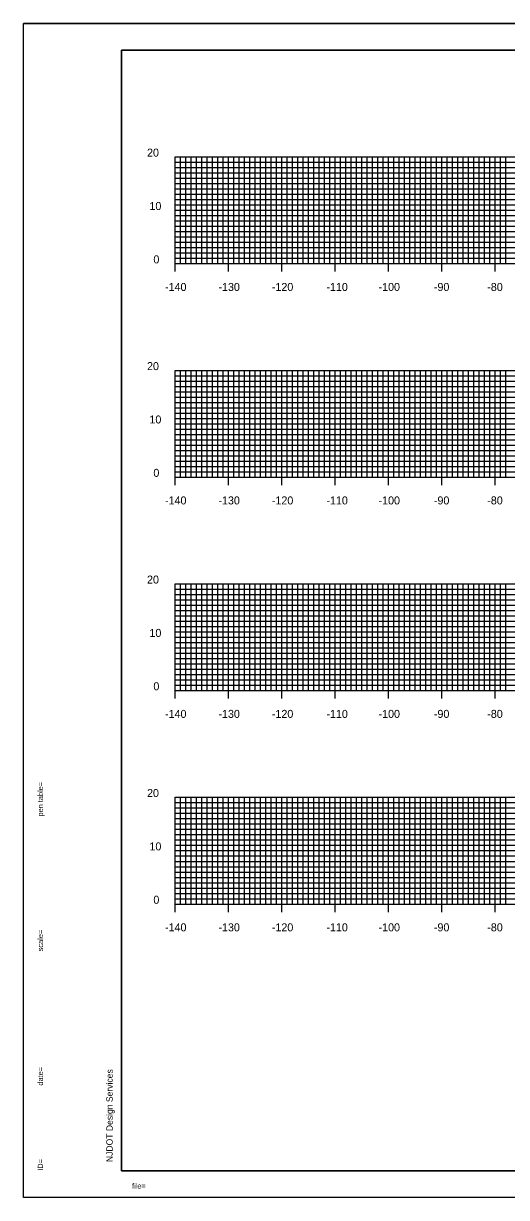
# Model space of a CAD drawing. Extents: x 40011 to 50684, y 49949 to 72236.
# Drawn here: x 41034.8 to 41125.3, y 72016 to 72236 of the extents above; entities that cross this region are included whole.
import ezdxf

# ---------------------------------------------------------------- set-up
doc = ezdxf.new("R2010")
doc.units = 0
for name, color, linetype in [('1', 7, 'Continuous'), ('41', 7, 'Continuous'), ('51', 7, 'Continuous'), ('52', 7, 'Continuous'), ('53', 7, 'Continuous'), ('54', 7, 'Continuous'), ('55', 7, 'Continuous')]:
    doc.layers.add(name, color=color, linetype=linetype)

msp = doc.modelspace()

# ---------------------------------------------------------------- linework, layer by layer
at = {"layer": '1'}
for p, q in [((41384.22, 72235.98), (41034.83, 72235.98)), ((41053.22, 72230.98), (41053.22, 72020.98)), ((41383.22, 72230.98), (41053.22, 72230.98)), ((41053.22, 72020.98), (41383.22, 72020.98)), ((41384.22, 72015.98), (41034.83, 72015.98))]:
    msp.add_line(p, q, dxfattribs=at)
at = {"layer": '41'}
for points in [[(41034.83, 72235.98), (41384.22, 72235.98), (41384.22, 72015.98), (41034.83, 72015.98)], [(41053.22, 72230.98), (41383.22, 72230.98), (41383.22, 72020.98), (41053.22, 72020.98)]]:
    msp.add_lwpolyline(points, close=True, dxfattribs=at)
at = {"layer": '51'}
for p, q in [((41063.22, 72190.98), (41063.22, 72210.98)), ((41063.22, 72210.98), (41064.72, 72210.98)), ((41063.22, 72200.98), (41064.72, 72200.98)), ((41063.22, 72190.98), (41064.72, 72190.98)), ((41063.22, 72150.98), (41063.22, 72170.98)), ((41063.22, 72170.98), (41064.72, 72170.98)), ((41063.22, 72160.98), (41064.72, 72160.98)), ((41063.22, 72150.98), (41064.72, 72150.98)), ((41063.22, 72110.98), (41063.22, 72130.98)), ((41063.22, 72130.98), (41064.72, 72130.98)), ((41063.22, 72120.98), (41064.72, 72120.98)), ((41063.22, 72110.98), (41064.72, 72110.98)), ((41063.22, 72070.98), (41063.22, 72090.98)), ((41063.22, 72090.98), (41064.72, 72090.98)), ((41063.22, 72080.98), (41064.72, 72080.98)), ((41063.22, 72070.98), (41064.72, 72070.98))]:
    msp.add_line(p, q, dxfattribs=at)
at = {"layer": '52'}
for p, q in [((41063.22, 72190.98), (41343.22, 72190.98)), ((41063.22, 72189.48), (41063.22, 72190.98)), ((41073.22, 72189.48), (41073.22, 72190.98)), ((41083.22, 72189.48), (41083.22, 72190.98)), ((41093.22, 72189.48), (41093.22, 72190.98)), ((41103.22, 72189.48), (41103.22, 72190.98)), ((41113.22, 72189.48), (41113.22, 72190.98)), ((41123.22, 72189.48), (41123.22, 72190.98)), ((41063.22, 72150.98), (41343.22, 72150.98)), ((41063.22, 72149.48), (41063.22, 72150.98)), ((41073.22, 72149.48), (41073.22, 72150.98)), ((41083.22, 72149.48), (41083.22, 72150.98)), ((41093.22, 72149.48), (41093.22, 72150.98)), ((41103.22, 72149.48), (41103.22, 72150.98)), ((41113.22, 72149.48), (41113.22, 72150.98)), ((41123.22, 72149.48), (41123.22, 72150.98)), ((41063.22, 72110.98), (41343.22, 72110.98)), ((41063.22, 72109.48), (41063.22, 72110.98)), ((41073.22, 72109.48), (41073.22, 72110.98)), ((41083.22, 72109.48), (41083.22, 72110.98)), ((41093.22, 72109.48), (41093.22, 72110.98)), ((41103.22, 72109.48), (41103.22, 72110.98)), ((41113.22, 72109.48), (41113.22, 72110.98)), ((41123.22, 72109.48), (41123.22, 72110.98)), ((41063.22, 72070.98), (41343.22, 72070.98)), ((41063.22, 72069.48), (41063.22, 72070.98)), ((41073.22, 72069.48), (41073.22, 72070.98)), ((41083.22, 72069.48), (41083.22, 72070.98)), ((41093.22, 72069.48), (41093.22, 72070.98)), ((41103.22, 72069.48), (41103.22, 72070.98)), ((41113.22, 72069.48), (41113.22, 72070.98)), ((41123.22, 72069.48), (41123.22, 72070.98))]:
    msp.add_line(p, q, dxfattribs=at)
at = {"layer": '53'}
for p, q in [((41063.22, 72209.98), (41343.22, 72209.98)), ((41063.22, 72208.98), (41343.22, 72208.98)), ((41063.22, 72207.98), (41343.22, 72207.98)), ((41063.22, 72206.98), (41343.22, 72206.98)), ((41063.22, 72205.98), (41343.22, 72205.98)), ((41063.22, 72204.98), (41343.22, 72204.98)), ((41063.22, 72203.98), (41343.22, 72203.98)), ((41063.22, 72202.98), (41343.22, 72202.98)), ((41063.22, 72201.98), (41343.22, 72201.98)), ((41063.22, 72199.98), (41343.22, 72199.98)), ((41063.22, 72198.98), (41343.22, 72198.98)), ((41063.22, 72197.98), (41343.22, 72197.98)), ((41063.22, 72196.98), (41343.22, 72196.98)), ((41063.22, 72195.98), (41343.22, 72195.98)), ((41063.22, 72194.98), (41343.22, 72194.98)), ((41063.22, 72193.98), (41343.22, 72193.98)), ((41063.22, 72192.98), (41343.22, 72192.98)), ((41063.22, 72191.98), (41343.22, 72191.98)), ((41063.22, 72169.98), (41343.22, 72169.98)), ((41063.22, 72168.98), (41343.22, 72168.98)), ((41063.22, 72167.98), (41343.22, 72167.98)), ((41063.22, 72166.98), (41343.22, 72166.98)), ((41063.22, 72165.98), (41343.22, 72165.98)), ((41063.22, 72164.98), (41343.22, 72164.98)), ((41063.22, 72163.98), (41343.22, 72163.98)), ((41063.22, 72162.98), (41343.22, 72162.98)), ((41063.22, 72161.98), (41343.22, 72161.98)), ((41063.22, 72159.98), (41343.22, 72159.98)), ((41063.22, 72158.98), (41343.22, 72158.98)), ((41063.22, 72157.98), (41343.22, 72157.98)), ((41063.22, 72156.98), (41343.22, 72156.98)), ((41063.22, 72155.98), (41343.22, 72155.98)), ((41063.22, 72154.98), (41343.22, 72154.98)), ((41063.22, 72153.98), (41343.22, 72153.98)), ((41063.22, 72152.98), (41343.22, 72152.98)), ((41063.22, 72151.98), (41343.22, 72151.98)), ((41063.22, 72129.98), (41343.22, 72129.98)), ((41063.22, 72128.98), (41343.22, 72128.98)), ((41063.22, 72127.98), (41343.22, 72127.98)), ((41063.22, 72126.98), (41343.22, 72126.98)), ((41063.22, 72125.98), (41343.22, 72125.98)), ((41063.22, 72124.98), (41343.22, 72124.98)), ((41063.22, 72123.98), (41343.22, 72123.98)), ((41063.22, 72122.98), (41343.22, 72122.98)), ((41063.22, 72121.98), (41343.22, 72121.98)), ((41063.22, 72119.98), (41343.22, 72119.98)), ((41063.22, 72118.98), (41343.22, 72118.98)), ((41063.22, 72117.98), (41343.22, 72117.98)), ((41063.22, 72116.98), (41343.22, 72116.98)), ((41063.22, 72115.98), (41343.22, 72115.98)), ((41063.22, 72114.98), (41343.22, 72114.98)), ((41063.22, 72113.98), (41343.22, 72113.98)), ((41063.22, 72112.98), (41343.22, 72112.98)), ((41063.22, 72111.98), (41343.22, 72111.98)), ((41063.22, 72089.98), (41343.22, 72089.98)), ((41063.22, 72088.98), (41343.22, 72088.98)), ((41063.22, 72087.98), (41343.22, 72087.98)), ((41063.22, 72086.98), (41343.22, 72086.98)), ((41063.22, 72085.98), (41343.22, 72085.98)), ((41063.22, 72084.98), (41343.22, 72084.98)), ((41063.22, 72083.98), (41343.22, 72083.98)), ((41063.22, 72082.98), (41343.22, 72082.98)), ((41063.22, 72081.98), (41343.22, 72081.98)), ((41063.22, 72079.98), (41343.22, 72079.98)), ((41063.22, 72078.98), (41343.22, 72078.98)), ((41063.22, 72077.98), (41343.22, 72077.98)), ((41063.22, 72076.98), (41343.22, 72076.98)), ((41063.22, 72075.98), (41343.22, 72075.98)), ((41063.22, 72074.98), (41343.22, 72074.98)), ((41063.22, 72073.98), (41343.22, 72073.98)), ((41063.22, 72072.98), (41343.22, 72072.98)), ((41063.22, 72071.98), (41343.22, 72071.98))]:
    msp.add_line(p, q, dxfattribs=at)
at = {"layer": '54'}
for p, q in [((41064.22, 72190.98), (41064.22, 72210.98)), ((41065.22, 72190.98), (41065.22, 72210.98)), ((41066.22, 72190.98), (41066.22, 72210.98)), ((41067.22, 72190.98), (41067.22, 72210.98)), ((41068.22, 72190.98), (41068.22, 72210.98)), ((41069.22, 72190.98), (41069.22, 72210.98)), ((41070.22, 72190.98), (41070.22, 72210.98)), ((41071.22, 72190.98), (41071.22, 72210.98)), ((41072.22, 72190.98), (41072.22, 72210.98)), ((41074.22, 72190.98), (41074.22, 72210.98)), ((41075.22, 72190.98), (41075.22, 72210.98)), ((41076.22, 72190.98), (41076.22, 72210.98)), ((41077.22, 72190.98), (41077.22, 72210.98)), ((41078.22, 72190.98), (41078.22, 72210.98)), ((41079.22, 72190.98), (41079.22, 72210.98)), ((41080.22, 72190.98), (41080.22, 72210.98)), ((41081.22, 72190.98), (41081.22, 72210.98)), ((41082.22, 72190.98), (41082.22, 72210.98)), ((41084.22, 72190.98), (41084.22, 72210.98)), ((41085.22, 72190.98), (41085.22, 72210.98)), ((41086.22, 72190.98), (41086.22, 72210.98)), ((41087.22, 72190.98), (41087.22, 72210.98)), ((41088.22, 72190.98), (41088.22, 72210.98)), ((41089.22, 72190.98), (41089.22, 72210.98)), ((41090.22, 72190.98), (41090.22, 72210.98)), ((41091.22, 72190.98), (41091.22, 72210.98)), ((41092.22, 72190.98), (41092.22, 72210.98)), ((41094.22, 72190.98), (41094.22, 72210.98)), ((41095.22, 72190.98), (41095.22, 72210.98)), ((41096.22, 72190.98), (41096.22, 72210.98)), ((41097.22, 72190.98), (41097.22, 72210.98)), ((41098.22, 72190.98), (41098.22, 72210.98)), ((41099.22, 72190.98), (41099.22, 72210.98)), ((41100.22, 72190.98), (41100.22, 72210.98)), ((41101.22, 72190.98), (41101.22, 72210.98)), ((41102.22, 72190.98), (41102.22, 72210.98)), ((41104.22, 72190.98), (41104.22, 72210.98)), ((41105.22, 72190.98), (41105.22, 72210.98)), ((41106.22, 72190.98), (41106.22, 72210.98)), ((41107.22, 72190.98), (41107.22, 72210.98)), ((41108.22, 72190.98), (41108.22, 72210.98)), ((41109.22, 72190.98), (41109.22, 72210.98)), ((41110.22, 72190.98), (41110.22, 72210.98)), ((41111.22, 72190.98), (41111.22, 72210.98)), ((41112.22, 72190.98), (41112.22, 72210.98)), ((41114.22, 72190.98), (41114.22, 72210.98)), ((41115.22, 72190.98), (41115.22, 72210.98)), ((41116.22, 72190.98), (41116.22, 72210.98)), ((41117.22, 72190.98), (41117.22, 72210.98)), ((41118.22, 72190.98), (41118.22, 72210.98)), ((41119.22, 72190.98), (41119.22, 72210.98)), ((41120.22, 72190.98), (41120.22, 72210.98)), ((41121.22, 72190.98), (41121.22, 72210.98)), ((41122.22, 72190.98), (41122.22, 72210.98)), ((41124.22, 72190.98), (41124.22, 72210.98)), ((41125.22, 72190.98), (41125.22, 72210.98)), ((41064.22, 72150.98), (41064.22, 72170.98)), ((41065.22, 72150.98), (41065.22, 72170.98)), ((41066.22, 72150.98), (41066.22, 72170.98)), ((41067.22, 72150.98), (41067.22, 72170.98)), ((41068.22, 72150.98), (41068.22, 72170.98)), ((41069.22, 72150.98), (41069.22, 72170.98)), ((41070.22, 72150.98), (41070.22, 72170.98)), ((41071.22, 72150.98), (41071.22, 72170.98)), ((41072.22, 72150.98), (41072.22, 72170.98)), ((41074.22, 72150.98), (41074.22, 72170.98)), ((41075.22, 72150.98), (41075.22, 72170.98)), ((41076.22, 72150.98), (41076.22, 72170.98)), ((41077.22, 72150.98), (41077.22, 72170.98)), ((41078.22, 72150.98), (41078.22, 72170.98)), ((41079.22, 72150.98), (41079.22, 72170.98)), ((41080.22, 72150.98), (41080.22, 72170.98)), ((41081.22, 72150.98), (41081.22, 72170.98)), ((41082.22, 72150.98), (41082.22, 72170.98)), ((41084.22, 72150.98), (41084.22, 72170.98)), ((41085.22, 72150.98), (41085.22, 72170.98)), ((41086.22, 72150.98), (41086.22, 72170.98)), ((41087.22, 72150.98), (41087.22, 72170.98)), ((41088.22, 72150.98), (41088.22, 72170.98)), ((41089.22, 72150.98), (41089.22, 72170.98)), ((41090.22, 72150.98), (41090.22, 72170.98)), ((41091.22, 72150.98), (41091.22, 72170.98)), ((41092.22, 72150.98), (41092.22, 72170.98)), ((41094.22, 72150.98), (41094.22, 72170.98)), ((41095.22, 72150.98), (41095.22, 72170.98)), ((41096.22, 72150.98), (41096.22, 72170.98)), ((41097.22, 72150.98), (41097.22, 72170.98)), ((41098.22, 72150.98), (41098.22, 72170.98)), ((41099.22, 72150.98), (41099.22, 72170.98)), ((41100.22, 72150.98), (41100.22, 72170.98)), ((41101.22, 72150.98), (41101.22, 72170.98)), ((41102.22, 72150.98), (41102.22, 72170.98)), ((41104.22, 72150.98), (41104.22, 72170.98)), ((41105.22, 72150.98), (41105.22, 72170.98)), ((41106.22, 72150.98), (41106.22, 72170.98)), ((41107.22, 72150.98), (41107.22, 72170.98)), ((41108.22, 72150.98), (41108.22, 72170.98)), ((41109.22, 72150.98), (41109.22, 72170.98)), ((41110.22, 72150.98), (41110.22, 72170.98)), ((41111.22, 72150.98), (41111.22, 72170.98)), ((41112.22, 72150.98), (41112.22, 72170.98)), ((41114.22, 72150.98), (41114.22, 72170.98)), ((41115.22, 72150.98), (41115.22, 72170.98)), ((41116.22, 72150.98), (41116.22, 72170.98)), ((41117.22, 72150.98), (41117.22, 72170.98)), ((41118.22, 72150.98), (41118.22, 72170.98)), ((41119.22, 72150.98), (41119.22, 72170.98)), ((41120.22, 72150.98), (41120.22, 72170.98)), ((41121.22, 72150.98), (41121.22, 72170.98)), ((41122.22, 72150.98), (41122.22, 72170.98)), ((41124.22, 72150.98), (41124.22, 72170.98)), ((41125.22, 72150.98), (41125.22, 72170.98)), ((41064.22, 72110.98), (41064.22, 72130.98)), ((41065.22, 72110.98), (41065.22, 72130.98)), ((41066.22, 72110.98), (41066.22, 72130.98)), ((41067.22, 72110.98), (41067.22, 72130.98)), ((41068.22, 72110.98), (41068.22, 72130.98)), ((41069.22, 72110.98), (41069.22, 72130.98)), ((41070.22, 72110.98), (41070.22, 72130.98)), ((41071.22, 72110.98), (41071.22, 72130.98)), ((41072.22, 72110.98), (41072.22, 72130.98)), ((41074.22, 72110.98), (41074.22, 72130.98)), ((41075.22, 72110.98), (41075.22, 72130.98)), ((41076.22, 72110.98), (41076.22, 72130.98)), ((41077.22, 72110.98), (41077.22, 72130.98)), ((41078.22, 72110.98), (41078.22, 72130.98)), ((41079.22, 72110.98), (41079.22, 72130.98)), ((41080.22, 72110.98), (41080.22, 72130.98)), ((41081.22, 72110.98), (41081.22, 72130.98)), ((41082.22, 72110.98), (41082.22, 72130.98)), ((41084.22, 72110.98), (41084.22, 72130.98)), ((41085.22, 72110.98), (41085.22, 72130.98)), ((41086.22, 72110.98), (41086.22, 72130.98)), ((41087.22, 72110.98), (41087.22, 72130.98)), ((41088.22, 72110.98), (41088.22, 72130.98)), ((41089.22, 72110.98), (41089.22, 72130.98)), ((41090.22, 72110.98), (41090.22, 72130.98)), ((41091.22, 72110.98), (41091.22, 72130.98)), ((41092.22, 72110.98), (41092.22, 72130.98)), ((41094.22, 72110.98), (41094.22, 72130.98)), ((41095.22, 72110.98), (41095.22, 72130.98)), ((41096.22, 72110.98), (41096.22, 72130.98)), ((41097.22, 72110.98), (41097.22, 72130.98)), ((41098.22, 72110.98), (41098.22, 72130.98)), ((41099.22, 72110.98), (41099.22, 72130.98)), ((41100.22, 72110.98), (41100.22, 72130.98)), ((41101.22, 72110.98), (41101.22, 72130.98)), ((41102.22, 72110.98), (41102.22, 72130.98)), ((41104.22, 72110.98), (41104.22, 72130.98)), ((41105.22, 72110.98), (41105.22, 72130.98)), ((41106.22, 72110.98), (41106.22, 72130.98)), ((41107.22, 72110.98), (41107.22, 72130.98)), ((41108.22, 72110.98), (41108.22, 72130.98)), ((41109.22, 72110.98), (41109.22, 72130.98)), ((41110.22, 72110.98), (41110.22, 72130.98)), ((41111.22, 72110.98), (41111.22, 72130.98)), ((41112.22, 72110.98), (41112.22, 72130.98)), ((41114.22, 72110.98), (41114.22, 72130.98)), ((41115.22, 72110.98), (41115.22, 72130.98)), ((41116.22, 72110.98), (41116.22, 72130.98)), ((41117.22, 72110.98), (41117.22, 72130.98)), ((41118.22, 72110.98), (41118.22, 72130.98)), ((41119.22, 72110.98), (41119.22, 72130.98)), ((41120.22, 72110.98), (41120.22, 72130.98)), ((41121.22, 72110.98), (41121.22, 72130.98)), ((41122.22, 72110.98), (41122.22, 72130.98)), ((41124.22, 72110.98), (41124.22, 72130.98)), ((41125.22, 72110.98), (41125.22, 72130.98)), ((41064.22, 72070.98), (41064.22, 72090.98)), ((41065.22, 72070.98), (41065.22, 72090.98)), ((41066.22, 72070.98), (41066.22, 72090.98)), ((41067.22, 72070.98), (41067.22, 72090.98)), ((41068.22, 72070.98), (41068.22, 72090.98)), ((41069.22, 72070.98), (41069.22, 72090.98)), ((41070.22, 72070.98), (41070.22, 72090.98)), ((41071.22, 72070.98), (41071.22, 72090.98)), ((41072.22, 72070.98), (41072.22, 72090.98)), ((41074.22, 72070.98), (41074.22, 72090.98)), ((41075.22, 72070.98), (41075.22, 72090.98)), ((41076.22, 72070.98), (41076.22, 72090.98)), ((41077.22, 72070.98), (41077.22, 72090.98)), ((41078.22, 72070.98), (41078.22, 72090.98)), ((41079.22, 72070.98), (41079.22, 72090.98)), ((41080.22, 72070.98), (41080.22, 72090.98)), ((41081.22, 72070.98), (41081.22, 72090.98)), ((41082.22, 72070.98), (41082.22, 72090.98)), ((41084.22, 72070.98), (41084.22, 72090.98)), ((41085.22, 72070.98), (41085.22, 72090.98)), ((41086.22, 72070.98), (41086.22, 72090.98)), ((41087.22, 72070.98), (41087.22, 72090.98)), ((41088.22, 72070.98), (41088.22, 72090.98)), ((41089.22, 72070.98), (41089.22, 72090.98)), ((41090.22, 72070.98), (41090.22, 72090.98)), ((41091.22, 72070.98), (41091.22, 72090.98)), ((41092.22, 72070.98), (41092.22, 72090.98)), ((41094.22, 72070.98), (41094.22, 72090.98)), ((41095.22, 72070.98), (41095.22, 72090.98)), ((41096.22, 72070.98), (41096.22, 72090.98)), ((41097.22, 72070.98), (41097.22, 72090.98)), ((41098.22, 72070.98), (41098.22, 72090.98)), ((41099.22, 72070.98), (41099.22, 72090.98)), ((41100.22, 72070.98), (41100.22, 72090.98)), ((41101.22, 72070.98), (41101.22, 72090.98)), ((41102.22, 72070.98), (41102.22, 72090.98)), ((41104.22, 72070.98), (41104.22, 72090.98)), ((41105.22, 72070.98), (41105.22, 72090.98)), ((41106.22, 72070.98), (41106.22, 72090.98)), ((41107.22, 72070.98), (41107.22, 72090.98)), ((41108.22, 72070.98), (41108.22, 72090.98)), ((41109.22, 72070.98), (41109.22, 72090.98)), ((41110.22, 72070.98), (41110.22, 72090.98)), ((41111.22, 72070.98), (41111.22, 72090.98)), ((41112.22, 72070.98), (41112.22, 72090.98)), ((41114.22, 72070.98), (41114.22, 72090.98)), ((41115.22, 72070.98), (41115.22, 72090.98)), ((41116.22, 72070.98), (41116.22, 72090.98)), ((41117.22, 72070.98), (41117.22, 72090.98)), ((41118.22, 72070.98), (41118.22, 72090.98)), ((41119.22, 72070.98), (41119.22, 72090.98)), ((41120.22, 72070.98), (41120.22, 72090.98)), ((41121.22, 72070.98), (41121.22, 72090.98)), ((41122.22, 72070.98), (41122.22, 72090.98)), ((41124.22, 72070.98), (41124.22, 72090.98)), ((41125.22, 72070.98), (41125.22, 72090.98))]:
    msp.add_line(p, q, dxfattribs=at)
at = {"layer": '55'}
for p, q in [((41063.22, 72210.98), (41343.22, 72210.98)), ((41063.22, 72190.98), (41063.22, 72210.98)), ((41073.22, 72190.98), (41073.22, 72210.98)), ((41083.22, 72190.98), (41083.22, 72210.98)), ((41093.22, 72190.98), (41093.22, 72210.98)), ((41103.22, 72190.98), (41103.22, 72210.98)), ((41113.22, 72190.98), (41113.22, 72210.98)), ((41123.22, 72190.98), (41123.22, 72210.98)), ((41063.22, 72200.98), (41343.22, 72200.98)), ((41063.22, 72190.98), (41343.22, 72190.98)), ((41063.22, 72170.98), (41343.22, 72170.98)), ((41063.22, 72150.98), (41063.22, 72170.98)), ((41073.22, 72150.98), (41073.22, 72170.98)), ((41083.22, 72150.98), (41083.22, 72170.98)), ((41093.22, 72150.98), (41093.22, 72170.98)), ((41103.22, 72150.98), (41103.22, 72170.98)), ((41113.22, 72150.98), (41113.22, 72170.98)), ((41123.22, 72150.98), (41123.22, 72170.98)), ((41063.22, 72160.98), (41343.22, 72160.98)), ((41063.22, 72150.98), (41343.22, 72150.98)), ((41063.22, 72130.98), (41343.22, 72130.98)), ((41063.22, 72110.98), (41063.22, 72130.98)), ((41073.22, 72110.98), (41073.22, 72130.98)), ((41083.22, 72110.98), (41083.22, 72130.98)), ((41093.22, 72110.98), (41093.22, 72130.98)), ((41103.22, 72110.98), (41103.22, 72130.98)), ((41113.22, 72110.98), (41113.22, 72130.98)), ((41123.22, 72110.98), (41123.22, 72130.98)), ((41063.22, 72120.98), (41343.22, 72120.98)), ((41063.22, 72110.98), (41343.22, 72110.98)), ((41063.22, 72090.98), (41343.22, 72090.98)), ((41063.22, 72070.98), (41063.22, 72090.98)), ((41073.22, 72070.98), (41073.22, 72090.98)), ((41083.22, 72070.98), (41083.22, 72090.98)), ((41093.22, 72070.98), (41093.22, 72090.98)), ((41103.22, 72070.98), (41103.22, 72090.98)), ((41113.22, 72070.98), (41113.22, 72090.98)), ((41123.22, 72070.98), (41123.22, 72090.98)), ((41063.22, 72080.98), (41343.22, 72080.98)), ((41063.22, 72070.98), (41343.22, 72070.98))]:
    msp.add_line(p, q, dxfattribs=at)

# ---------------------------------------------------------------- texts
at = {"layer": '1'}
for s, height, rotation, p in [('...................pentable..................', 0.0144, 90, (41038.49, 72095.34)), ('pen table=', 1, 90, (41038.49, 72087.37)), ('scale=', 1, 90, (41038.49, 72062.12)), ('......scale......', 0.0144, 90, (41038.49, 72067.01)), ('.......time......', 0.0144, 90, (41038.49, 72041.34)), ('date=', 1, 90, (41038.49, 72036.96)), ('NJDOT Design Services', 1.2, 90, (41051.55, 72022.63)), ('............who............', 0.0144, 90, (41038.49, 72023.65)), ('ID=', 1, 90, (41038.49, 72020.99)), ('file=', 1, 360, (41055.16, 72017.65)), ('...................bob..................', 0.0144, 360, (41058.49, 72017.65))]:
    msp.add_text(s, height=height, rotation=rotation, dxfattribs=at).set_placement(p)
at = {"layer": '51'}
for s, height, p in [('20', 1.5, (41057.98, 72211.03)), ('10', 1.5, (41058.43, 72201.03)), ('0', 1.5, (41059.17, 72191.03)), ('-', 0.0001, (41063.22, 72190.98)), ('20', 1.5, (41057.98, 72171.03)), ('10', 1.5, (41058.43, 72161.03)), ('0', 1.5, (41059.17, 72151.03)), ('-', 0.0001, (41063.22, 72150.98)), ('20', 1.5, (41057.98, 72131.03)), ('10', 1.5, (41058.43, 72121.03)), ('0', 1.5, (41059.17, 72111.03)), ('-', 0.0001, (41063.22, 72110.98)), ('20', 1.5, (41057.98, 72091.03)), ('10', 1.5, (41058.43, 72081.03)), ('0', 1.5, (41059.17, 72071.03)), ('-', 0.0001, (41063.22, 72070.98))]:
    msp.add_text(s, height=height, dxfattribs=at).set_placement(p)
at = {"layer": '52'}
for s, p in [('-140', (41061.35, 72185.86)), ('-130', (41071.36, 72185.86)), ('-120', (41081.37, 72185.86)), ('-110', (41091.59, 72185.86)), ('-100', (41101.36, 72185.86)), ('-90', (41111.73, 72185.86)), ('-80', (41121.73, 72185.86)), ('-140', (41061.35, 72145.86)), ('-130', (41071.36, 72145.86)), ('-120', (41081.37, 72145.86)), ('-110', (41091.59, 72145.86)), ('-100', (41101.36, 72145.86)), ('-90', (41111.73, 72145.86)), ('-80', (41121.73, 72145.86)), ('-140', (41061.35, 72105.86)), ('-130', (41071.36, 72105.86)), ('-120', (41081.37, 72105.86)), ('-110', (41091.59, 72105.86)), ('-100', (41101.36, 72105.86)), ('-90', (41111.73, 72105.86)), ('-80', (41121.73, 72105.86)), ('-140', (41061.35, 72065.86)), ('-130', (41071.36, 72065.86)), ('-120', (41081.37, 72065.86)), ('-110', (41091.59, 72065.86)), ('-100', (41101.36, 72065.86)), ('-90', (41111.73, 72065.86)), ('-80', (41121.73, 72065.86))]:
    msp.add_text(s, height=1.5, dxfattribs=at).set_placement(p)

doc.saveas('drawing.dxf')
